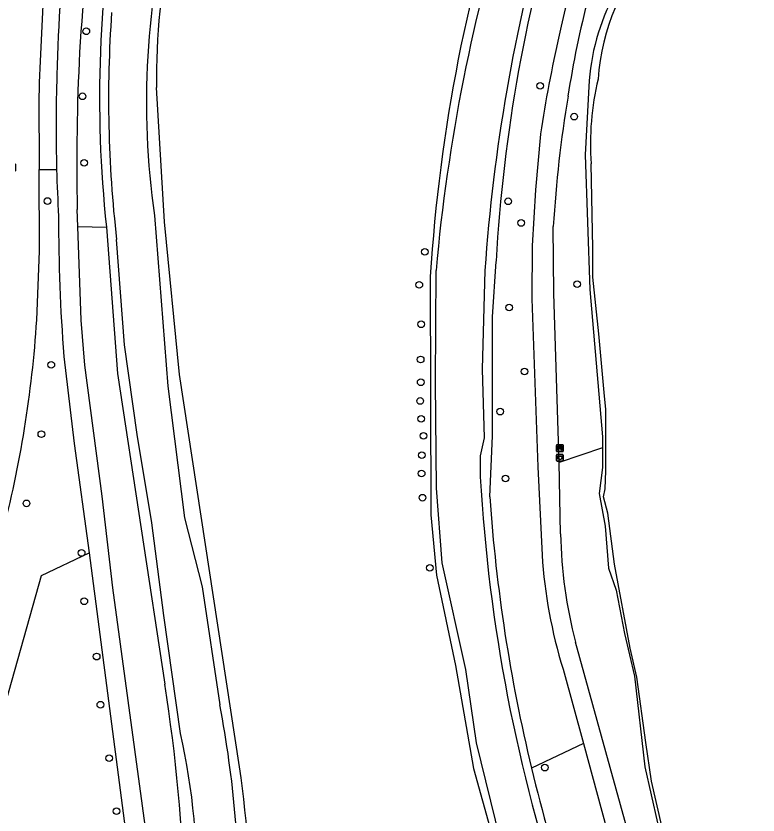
# Model space of a CAD drawing. Extents: x 159822 to 160765, y 380693 to 381634.
# Drawn here: x 160592.4 to 160701.5, y 381314.1 to 381431.5 of the extents above; entities that cross this region are included whole.
import ezdxf

# ---------------------------------------------------------------- set-up
doc = ezdxf.new("R2010")
doc.units = 0
for name, color, linetype in [('IMGEO_Afvalbak', 7, 'Continuous'), ('IMGEO_Bank', 7, 'Continuous'), ('IMGEO_Berm_groen', 7, 'Continuous'), ('IMGEO_Boom', 7, 'Continuous'), ('IMGEO_Fietspad_gesloten', 7, 'Continuous'), ('IMGEO_Grasland_overig', 7, 'Continuous'), ('IMGEO_Groenvoorziening', 7, 'Continuous'), ('IMGEO_Lichtpunt', 7, 'Continuous'), ('IMGEO_Loofbos', 7, 'Continuous'), ('IMGEO_Voetpad_gesloten', 7, 'Continuous'), ('IMGEO_Waterloop', 7, 'Continuous')]:
    doc.layers.add(name, color=color, linetype=linetype)

msp = doc.modelspace()

# ---------------------------------------------------------------- linework, layer by layer
at = {"layer": 'IMGEO_Afvalbak'}
for p, q in [((160671.85, 381366.15), (160671.85, 381366.95)), ((160671.85, 381366.95), (160671.85, 381366.15)), ((160671.95, 381367.05), (160672.74, 381367.05)), ((160672.74, 381367.05), (160671.95, 381367.05)), ((160672.84, 381366.95), (160672.84, 381366.15)), ((160672.84, 381366.15), (160672.84, 381366.95)), ((160672.74, 381366.05), (160671.95, 381366.05)), ((160671.95, 381366.05), (160672.74, 381366.05))]:
    msp.add_line(p, q, dxfattribs=at)
msp.add_lwpolyline([(160671.99, 381366.76), (160672.7, 381366.76), (160672.55, 381366.29), (160672.14, 381366.29), (160671.99, 381366.76)], dxfattribs=at)
for centre, start, end in [((160671.95, 381366.95), 90, 180), ((160671.95, 381366.95), 90, 180), ((160672.74, 381366.95), 0, 90), ((160672.74, 381366.95), 360, 90), ((160671.95, 381366.15), 180, 270), ((160671.95, 381366.15), 180, 270), ((160672.74, 381366.15), 270, 0), ((160672.74, 381366.15), 270, 0)]:
    msp.add_arc(centre, 0.1, start, end, dxfattribs=at)
at = {"layer": 'IMGEO_Bank'}
for p, q in [((160671.86, 381367.53), (160671.86, 381368.37)), ((160671.86, 381368.37), (160671.86, 381367.53)), ((160671.94, 381368.46), (160672.78, 381368.46)), ((160672.78, 381368.46), (160671.94, 381368.46)), ((160672.79, 381367.46), (160671.95, 381367.46)), ((160671.95, 381367.46), (160672.79, 381367.46)), ((160672.56, 381367.86), (160672.16, 381367.86)), ((160672.17, 381367.97), (160672.17, 381368.07)), ((160672.21, 381368.07), (160672.21, 381367.97)), ((160672.5, 381368.08), (160672.22, 381368.08)), ((160672.22, 381367.96), (160672.5, 381367.96)), ((160672.51, 381367.97), (160672.51, 381368.07)), ((160672.55, 381368.07), (160672.55, 381367.97)), ((160672.86, 381368.38), (160672.86, 381367.54)), ((160672.86, 381367.54), (160672.86, 381368.38))]:
    msp.add_line(p, q, dxfattribs=at)
for points in [[(160672.11, 381367.86), (160671.97, 381367.86), (160672.08, 381367.96), (160672.16, 381367.96)], [(160672.16, 381368.08), (160672.08, 381368.08), (160672.08, 381368.24), (160672.64, 381368.24), (160672.64, 381368.08), (160672.56, 381368.08)], [(160672.16, 381367.85), (160672.16, 381367.64), (160672.11, 381367.64), (160672.11, 381367.85)], [(160672.56, 381367.96), (160672.64, 381367.96), (160672.75, 381367.86), (160672.61, 381367.86)], [(160672.61, 381367.85), (160672.61, 381367.64), (160672.56, 381367.64), (160672.56, 381367.85)]]:
    msp.add_lwpolyline(points, dxfattribs=at)
for centre, radius, start, end in [((160671.94, 381368.38), 0.0779, 92.4484, 184.2845), ((160671.94, 381368.38), 0.0779, 92.4484, 184.2845), ((160671.94, 381367.54), 0.0779, 182.4484, 274.2845), ((160671.94, 381367.54), 0.0779, 182.4484, 274.2845), ((160672.11, 381367.85), 0.00671, 2.8957, 87.1043), ((160672.16, 381368.07), 0.00671, 2.8957, 87.1043), ((160672.16, 381367.97), 0.00671, 272.8957, 357.1043), ((160672.17, 381367.85), 0.00671, 92.8957, 177.1043), ((160672.22, 381368.07), 0.00671, 92.8957, 177.1043), ((160672.22, 381367.97), 0.00671, 182.8957, 267.1043), ((160672.5, 381368.07), 0.00671, 2.8957, 87.1043), ((160672.5, 381367.97), 0.00671, 272.8957, 357.1043), ((160672.56, 381368.07), 0.00671, 92.8957, 177.1043), ((160672.56, 381367.97), 0.00671, 182.8957, 267.1043), ((160672.56, 381367.85), 0.00671, 2.8957, 87.1043), ((160672.61, 381367.85), 0.00671, 92.8957, 177.1043), ((160672.78, 381368.38), 0.0779, 2.4484, 94.2845), ((160672.78, 381368.38), 0.0779, 2.4484, 94.2845), ((160672.78, 381367.54), 0.0779, 272.4484, 4.2845), ((160672.78, 381367.54), 0.0779, 272.4484, 4.2845)]:
    msp.add_arc(centre, radius, start, end, dxfattribs=at)
at = {"layer": 'IMGEO_Berm_groen'}
for points in [[(160595.83, 381408.89), (160598.4, 381408.89)], [(160542.63, 381145.79), (160538.85, 381151.85), (160567.64, 381250), (160582.13, 381299.43), (160596.16, 381349.25), (160603.18, 381352.59)]]:
    msp.add_lwpolyline(points, dxfattribs=at)
at = {"layer": 'IMGEO_Boom'}
for centre in [(160602.76, 381429.21), (160669.45, 381421.21), (160602.2, 381419.66), (160674.45, 381416.67), (160602.43, 381409.89), (160597.07, 381404.27), (160664.76, 381404.23), (160666.68, 381401.05), (160652.51, 381396.8), (160651.7, 381391.96), (160674.91, 381392.06), (160664.91, 381388.64), (160651.96, 381386.16), (160597.61, 381380.2), (160651.9, 381380.98), (160667.16, 381379.21), (160651.91, 381377.64), (160651.84, 381374.89), (160663.6, 381373.33), (160651.98, 381372.26), (160596.15, 381370.01), (160652.32, 381369.76), (160652.06, 381366.93), (160652.04, 381364.25), (160664.37, 381363.49), (160652.17, 381360.68), (160593.96, 381359.85), (160602.07, 381352.56), (160653.25, 381350.36), (160602.46, 381345.46), (160604.28, 381337.33), (160604.83, 381330.26), (160606.12, 381322.41), (160670.14, 381321.02), (160607.2, 381314.63)]:
    msp.add_circle(centre, 0.489, dxfattribs=at)
at = {"layer": 'IMGEO_Fietspad_gesloten'}
for points in [[(160595.77, 381419.64), (160595.83, 381408.89)], [(160595.48, 381386.8), (160595.9, 381396.9), (160595.83, 381408.89)]]:
    msp.add_lwpolyline(points, dxfattribs=at)
for centre, radius, start, end in [((161040.85, 381405.86), 445.29, 173.9729, 178.2262), ((160427.93, 381397.66), 167.9, 345.318, 356.2924)]:
    msp.add_arc(centre, radius, start, end, dxfattribs=at)
at = {"layer": 'IMGEO_Grasland_overig'}
msp.add_lwpolyline([(160605.71, 381400.42), (160607.35, 381378.95), (160614.29, 381333.26)], dxfattribs=at)
for centre, radius, start, end in [((160382.52, 381296.01), 234.74, 1.3837, 9.1308), ((160902.89, 381377.45), 241.4, 193.5441, 198.2884)]:
    msp.add_arc(centre, radius, start, end, dxfattribs=at)
at = {"layer": 'IMGEO_Groenvoorziening'}
for points in [[(160625.27, 381321.12), (160616.46, 381378.8), (160614.27, 381401.22), (160613.08, 381420.97)], [(160653.32, 381393.19), (160653.38, 381358.14), (160654.22, 381349.31), (160657.02, 381336.01), (160659.68, 381320.89), (160666.02, 381298), (160667.96, 381293.21), (160668.5, 381290.21), (160669.42, 381287.68), (160670.64, 381282.92), (160678.78, 381250)], [(160678.64, 381368.02), (160678.64, 381365.12), (160678.14, 381361.31), (160679.01, 381356.52), (160679.53, 381350.31), (160680.65, 381347.1), (160681.86, 381340.75), (160683.31, 381334.44), (160684.84, 381321.11), (160686.72, 381312.89)]]:
    msp.add_lwpolyline(points, dxfattribs=at)
for centre, radius, start, end in [((160897.77, 381377.89), 244.93, 161.3564, 176.4183), ((160713.13, 381422.36), 100.06, 167.931, 180.7973), ((160458.32, 381296.95), 168.7, 359.5658, 8.236)]:
    msp.add_arc(centre, radius, start, end, dxfattribs=at)
at = {"layer": 'IMGEO_Lichtpunt'}
msp.add_line((160592.42, 381408.79), (160592.42, 381409.6), dxfattribs=at)
msp.add_line((160592.42, 381408.79), (160592.42, 381409.6), dxfattribs=at)
for centre, start, end in [((160592.33, 381409.6), 0, 90), ((160592.33, 381409.6), 0, 90), ((160592.33, 381408.79), 270, 0), ((160592.33, 381408.79), 270, 360)]:
    msp.add_arc(centre, 0.0946, start, end, dxfattribs=at)
at = {"layer": 'IMGEO_Loofbos'}
for points in [[(160676.68, 381422), (160676.08, 381411.05), (160676.77, 381391.27), (160678.64, 381369.63), (160678.64, 381368.02)], [(160601.52, 381400.53), (160605.71, 381400.42)], [(160662.06, 381360.8), (160662.48, 381369.76), (160662.48, 381387.26), (160662.99, 381395.41)], [(160678.64, 381368.02), (160672.26, 381365.85)], [(160675.82, 381324.56), (160668.2, 381320.92)]]:
    msp.add_lwpolyline(points, dxfattribs=at)
for centre, radius, start, end in [((160784.04, 381419.51), 179.34, 169.5794, 186.1077), ((160896.21, 381382.03), 233.61, 162.8546, 176.7164), ((160708.14, 381419.66), 31.54, 149.9999, 175.7358), ((160903.07, 381377.49), 241.59, 183.9626, 193.5431)]:
    msp.add_arc(centre, radius, start, end, dxfattribs=at)
at = {"layer": 'IMGEO_Voetpad_gesloten'}
for points in [[(160669.51, 381414.12), (160668.77, 381405.92), (160668.27, 381397.71), (160668.25, 381389.91), (160669.12, 381365.23), (160669.75, 381352.26)], [(160601.52, 381400.53), (160601.43, 381403.01)], [(160612.27, 381283.4), (160612.89, 381298.69), (160612.78, 381301.32), (160612.13, 381307.12), (160606.66, 381347.43), (160605.09, 381360.9), (160602.56, 381380.16), (160602.02, 381386.79), (160601.52, 381400.53)], [(160672.26, 381365.85), (160671.46, 381390.7), (160671.39, 381400.51)], [(160599.45, 381381.44), (160600.99, 381368.66), (160603.18, 381352.59)], [(160672.47, 381355.37), (160672.26, 381365.85)], [(160603.18, 381352.59), (160609.16, 381306.84), (160609.87, 381298.84), (160609.85, 381290.97), (160608.53, 381270.79)], [(160701.48, 381238.76), (160699.05, 381250), (160696.52, 381259.77), (160691.67, 381277.08), (160685.73, 381299.43), (160674.67, 381339.44)], [(160672.83, 381335.49), (160675.82, 381324.56)], [(160675.82, 381324.56), (160687.27, 381282.42), (160688.05, 381279.54), (160695.16, 381252.7)]]:
    msp.add_lwpolyline(points, dxfattribs=at)
for centre, radius, start, end in [((161067.71, 381395.35), 466.96, 173.2262, 176.2186), ((160853.77, 381389.3), 185.71, 161.2678, 167.7649), ((160844.37, 381417.51), 245.98, 173.4078, 178.7737), ((160813.79, 381398.34), 141.85, 165.3424, 171.3448), ((160858.86, 381385.53), 191.5, 166.9847, 171.4131), ((160933.67, 381409.71), 332.31, 177.1652, 181.1562), ((160826.47, 381415.12), 228.16, 178.0787, 181.5664), ((160854.13, 381389.59), 183.06, 170.535, 176.5794), ((160828.71, 381415.16), 230.4, 181.561, 183.2672), ((160853.73, 381401.21), 255.04, 179.8156, 184.4456), ((160739.98, 381356.58), 67.53, 181.0296, 194.7087), ((160743.24, 381357.08), 73.65, 183.7534, 197.0475)]:
    msp.add_arc(centre, radius, start, end, dxfattribs=at)
at = {"layer": 'IMGEO_Waterloop'}
for points in [[(160687.34, 381312.4), (160685.83, 381319.02), (160684.98, 381324.73), (160683.68, 381334.3), (160682.67, 381338.55), (160680.37, 381350.91), (160679.4, 381358.41), (160678.78, 381360.83), (160679.03, 381361.97), (160679.12, 381364.63), (160679.12, 381373.68), (160678.94, 381375.62), (160678.09, 381384.78), (160677.2, 381393.06), (160677.2, 381397.34), (160676.98, 381409.75)], [(160612.77, 381402.16), (160614.72, 381377.07), (160617.18, 381357.7), (160619.78, 381347.58), (160622.38, 381330.23)], [(160616.6, 381326.04), (160614.14, 381343.38), (160612.41, 381356.97), (160610.24, 381369.98), (160608.36, 381383.14), (160607.2, 381398.61)], [(160680.2, 381250), (160678.93, 381254.99), (160677.7, 381258.91), (160675.25, 381270.26), (160673.87, 381274.71), (160670.95, 381287.37), (160669.49, 381291.21), (160667.44, 381298.51), (160663.6, 381310.52), (160660.1, 381324.67), (160658.56, 381335.45), (160655.06, 381351.13), (160654.22, 381362.06), (160654.08, 381377.6), (160654.16, 381394.07)], [(160661.34, 381394.06), (160660.94, 381379.56), (160661.22, 381369.48), (160660.66, 381366.82), (160660.66, 381363.74)]]:
    msp.add_lwpolyline(points, dxfattribs=at)
for centre, radius, start, end in [((160920.5, 381370.19), 267.41, 162.678, 174.8754), ((160730.56, 381418.78), 118.96, 165.4281, 188.034), ((160918.29, 381376.41), 257.55, 164.1832, 176.0703), ((160709.67, 381420.17), 31.75, 136.9189, 176.3425), ((160786.68, 381419.21), 180.65, 175.9468, 186.5491), ((160717.4, 381412.77), 40.54, 166.5495, 184.276), ((160905.84, 381377.89), 245.59, 183.3033, 198.5073), ((160467.9, 381300.41), 157.33, 358.8948, 10.9246), ((160518.85, 381304.07), 100.19, 358.1454, 12.6642)]:
    msp.add_arc(centre, radius, start, end, dxfattribs=at)

doc.saveas('drawing.dxf')
